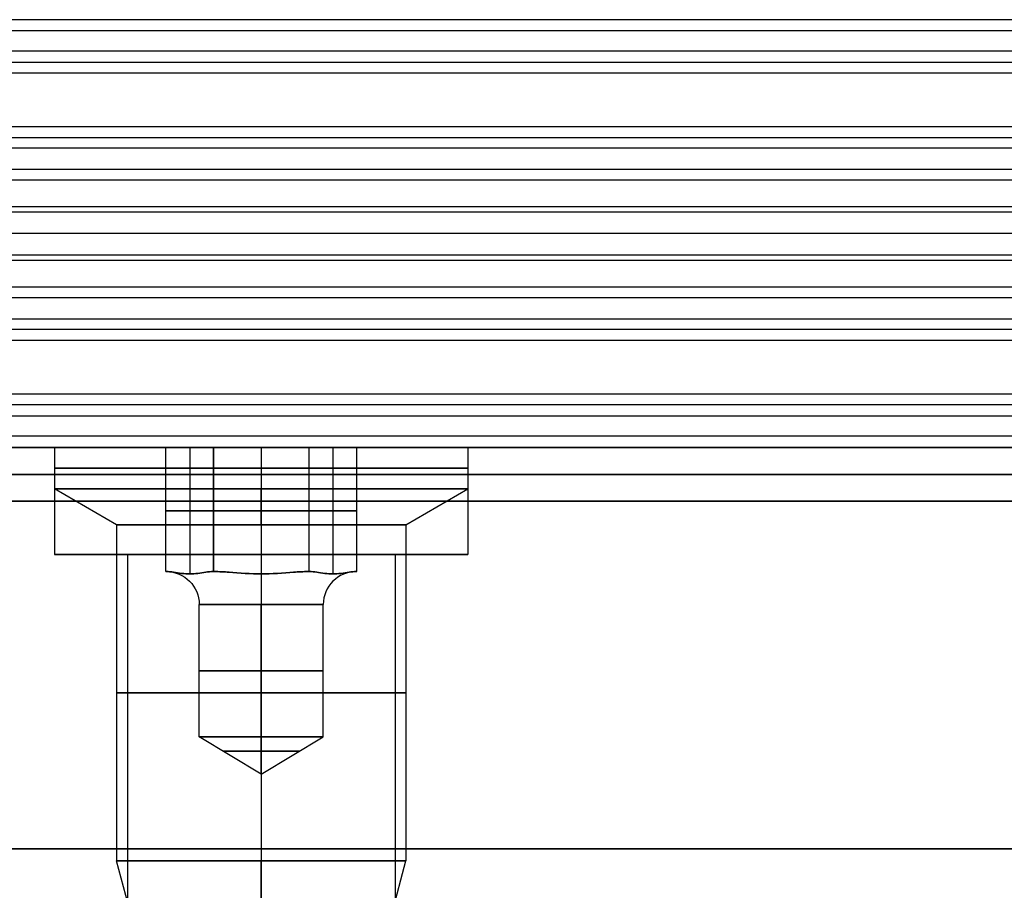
# Model space of a CAD drawing. Header units: millimetres. Extents: x -646 to 654, y -203 to 198.
# Tile 576 of 656: x 351 to 370, y 141 to 157. Entities that reach past the tile are written whole.
import ezdxf

# ---------------------------------------------------------------- set-up
doc = ezdxf.new("R2010")
doc.units = ezdxf.units.MM
doc.layers.add('Default', color=7, linetype='Continuous', true_color=0x000000)

msp = doc.modelspace()

# ---------------------------------------------------------------- linework, layer by layer
at = {"layer": 'Default'}
for p, q in [((-645.384, 149.34, 1170.822), (652.616, 149.34, 1170.822)), ((652.616, 149.34, 772.822), (-645.384, 149.34, 772.822)), ((652.616, 149.34, 971.822), (-645.384, 149.34, 971.822)), ((351.752, 147.34, 776.822), (353.166, 147.34, 776.822)), ((355.616, 147.34, 772.959), (355.616, 147.34, 773.822)), ((355.616, 147.34, 778.822), (355.616, 147.34, 780.686)), ((358.065, 147.34, 776.822), (359.479, 147.34, 776.822))]:
    msp.add_line(p, q, dxfattribs=at)
at = {"layer": 'Default', "color": 9, "true_color": 0xbebcba}
for p, q in [((351.752, 149.34, 776.822), (351.752, 148.568, 776.822)), ((353.831, 149.34, 776.822), (351.752, 149.34, 776.822)), ((354.277, 149.34, 777.595), (354.277, 146.977, 777.595)), ((354.277, 149.34, 776.049), (354.277, 146.977, 776.049)), ((355.616, 149.34, 775.277), (355.616, 146.977, 775.277)), ((355.616, 149.34, 778.368), (355.616, 146.977, 778.368)), ((355.616, 149.34, 772.959), (355.616, 149.34, 775.277)), ((355.616, 149.34, 778.368), (355.616, 149.34, 780.686)), ((355.616, 149.34, 780.686), (355.616, 148.568, 780.686)), ((355.616, 149.34, 772.959), (355.616, 148.568, 772.959)), ((356.954, 149.34, 776.049), (356.954, 146.977, 776.049)), ((356.954, 149.34, 777.595), (356.954, 146.977, 777.595)), ((359.479, 149.34, 776.822), (357.4, 149.34, 776.822)), ((359.479, 149.34, 776.822), (359.479, 148.568, 776.822)), ((352.911, 147.898, 776.822), (351.752, 148.568, 776.822)), ((355.616, 147.898, 779.527), (355.616, 148.568, 780.686)), ((355.616, 147.898, 774.118), (355.616, 148.568, 772.959)), ((358.32, 147.898, 776.822), (359.479, 148.568, 776.822)), ((353.831, 148.159, 776.822), (354.723, 148.159, 778.368)), ((354.723, 148.159, 775.277), (353.831, 148.159, 776.822)), ((356.508, 148.159, 775.277), (354.723, 148.159, 775.277)), ((354.723, 148.159, 778.368), (356.508, 148.159, 778.368)), ((357.4, 148.159, 776.822), (356.508, 148.159, 775.277)), ((356.508, 148.159, 778.368), (357.4, 148.159, 776.822)), ((352.911, 147.898, 776.822), (352.911, 141.613, 776.822)), ((355.616, 147.898, 779.527), (355.616, 141.613, 779.527)), ((355.616, 147.898, 774.118), (355.616, 141.613, 774.118)), ((358.32, 147.898, 776.822), (358.32, 141.613, 776.822)), ((353.838, 147.022, 776.822), (353.831, 147.022, 776.822)), ((353.835, 147.022, 776.829), (353.835, 147.022, 776.816)), ((354.727, 147.022, 775.283), (354.72, 147.022, 775.283)), ((354.727, 147.022, 778.361), (354.72, 147.022, 778.361)), ((354.727, 147.022, 775.283), (354.727, 147.022, 775.277)), ((354.727, 147.022, 778.368), (354.727, 147.022, 778.361)), ((356.504, 147.022, 775.283), (356.504, 147.022, 775.277)), ((356.512, 147.022, 775.283), (356.504, 147.022, 775.283)), ((356.504, 147.022, 778.368), (356.504, 147.022, 778.361)), ((356.512, 147.022, 778.361), (356.504, 147.022, 778.361)), ((357.4, 147.022, 776.822), (357.393, 147.022, 776.822)), ((357.397, 147.022, 776.829), (357.397, 147.022, 776.816)), ((354.457, 143.931, 776.822), (354.457, 146.404, 776.822)), ((355.616, 143.931, 775.663), (355.616, 146.404, 775.663)), ((355.616, 143.931, 777.981), (355.616, 146.404, 777.981)), ((356.775, 143.931, 776.822), (356.775, 146.404, 776.822)), ((355.616, 143.235, 776.822), (354.457, 143.931, 776.822)), ((355.616, 143.235, 776.822), (355.616, 143.931, 775.663)), ((355.616, 143.235, 776.822), (356.775, 143.931, 776.822)), ((355.616, 143.235, 776.822), (355.616, 143.931, 777.981)), ((353.669, 138.786, 776.822), (352.911, 141.613, 776.822)), ((355.616, 140.299, 779.175), (355.616, 141.613, 779.527)), ((355.616, 139.309, 774.735), (355.616, 141.613, 774.118)), ((357.835, 139.804, 776.822), (358.32, 141.613, 776.822))]:
    msp.add_line(p, q, dxfattribs=at)
at = {"layer": 'Default', "color": 9, "true_color": 0xbebcba, "extrusion": (0, 1, 0)}
for centre, radius in [((-355.616, 776.822, 148.954), 3.864), ((-355.616, 776.822, 144.756), 2.705)]:
    msp.add_circle(centre, radius, dxfattribs=at)
at = {"layer": 'Default', "color": 9, "true_color": 0xbebcba, "extrusion": (0, -1, 0)}
for centre, radius in [((355.616, 776.822, -145.168), 1.159), ((355.616, 776.822, -143.664), 0.715)]:
    msp.add_circle(centre, radius, dxfattribs=at)
at = {"layer": 'Default', "color": 9, "true_color": 0xbebcba, "extrusion": (0, 1, 0)}
for centre, radius, start, end in [((-355.616, 776.822, 149.34), 3.864, 270, 0), ((-355.616, 776.822, 149.34), 3.864, 0, 90), ((-355.616, 776.822, 148.568), 3.864, 90, 180), ((-355.616, 776.822, 148.568), 3.864, 180, 270), ((-355.616, 776.822, 147.898), 2.705, 270, 0), ((-355.616, 776.822, 147.898), 2.705, 0, 90), ((-355.616, 776.822, 146.404), 1.159, 270, 90), ((-355.616, 776.822, 146.404), 1.159, 90, 270), ((-355.616, 776.822, 143.931), 1.159, 0, 90), ((-355.616, 776.822, 143.931), 1.159, 270, 0), ((-355.616, 776.822, 141.613), 2.705, 90, 180), ((-355.616, 776.822, 141.613), 2.705, 180, 270)]:
    msp.add_arc(centre, radius, start, end, dxfattribs=at)
at = {"layer": 'Default', "color": 9, "true_color": 0xbebcba, "extrusion": (0, -1, 0)}
for centre, radius, start, end in [((355.616, 776.822, -149.34), 3.864, 270, 90), ((355.616, 776.822, -148.568), 3.864, 90, 180), ((355.616, 776.822, -148.568), 3.864, 180, 270), ((355.616, 776.822, -147.898), 2.705, 270, 0), ((355.616, 776.822, -147.898), 2.705, 0, 90), ((355.616, 776.822, -147.022), 1.777, 179.5918, 180.4082), ((355.616, 776.822, -147.022), 1.777, 179.5918, 180.4082), ((355.616, 776.822, -147.022), 1.777, 119.5918, 120.4082), ((355.616, 776.822, -147.022), 1.777, 239.5918, 240.4082), ((355.616, 776.822, -147.022), 1.777, 119.5918, 120.4082), ((355.616, 776.822, -147.022), 1.777, 299.5918, 300.4082), ((355.616, 776.822, -147.022), 1.777, 59.5918, 60.4082), ((355.616, 776.822, -147.022), 1.777, 59.5918, 60.4082), ((355.616, 776.822, -147.022), 1.777, 359.5918, 0.4082), ((355.616, 776.822, -147.022), 1.777, 359.5918, 0.4082), ((355.616, 776.822, -143.931), 1.159, 270, 90), ((355.616, 776.822, -141.613), 2.705, 90, 180), ((355.616, 776.822, -141.613), 2.705, 180, 270)]:
    msp.add_arc(centre, radius, start, end, dxfattribs=at)
at = {"layer": 'Default', "color": 9, "true_color": 0xbebcba, "extrusion": (0, 0, -1)}
msp.add_arc((-353.838, 146.404, -776.822), 0.618, 90, 180, dxfattribs=at)
at = {"layer": 'Default', "color": 9, "true_color": 0xbebcba, "extrusion": (-1, 0, 0)}
msp.add_arc((-146.404, 778.599, -355.616), 0.618, 202.0243, 270, dxfattribs=at)
at = {"layer": 'Default', "color": 9, "true_color": 0xbebcba, "extrusion": (1, 0, 0)}
msp.add_arc((146.404, 775.045, 355.616), 0.618, 22.0243, 90, dxfattribs=at)
at = {"layer": 'Default', "color": 9, "true_color": 0xbebcba}
msp.add_arc((357.393, 146.404, 776.822), 0.618, 90, 180, dxfattribs=at)
at = {"layer": 'Default'}
for points in [[(628.616, 157.34, 1076.214), (3.616, 157.34, 1076.214), (-621.384, 157.34, 1076.214)], [(628.616, 157.34, 1089.822), (3.616, 157.34, 1089.822), (-621.384, 157.34, 1089.822)], [(371.696, 157.34, 1083.018), (352.116, 157.34, 1083.018), (332.535, 157.34, 1083.018)], [(628.616, 157.129, 1090.717), (3.616, 157.129, 1090.717), (-621.384, 157.129, 1090.717)], [(628.616, 156.755, 1074.8), (3.616, 156.755, 1074.8), (-621.384, 156.755, 1074.8)], [(628.616, 156.54, 1091.422), (3.616, 156.54, 1091.422), (-621.384, 156.54, 1091.422)], [(628.616, 156.34, 1120.822), (3.616, 156.34, 1120.822), (-621.384, 156.34, 1120.822)], [(628.616, 156.34, 1118.822), (3.616, 156.34, 1118.822), (-621.384, 156.34, 1118.822)], [(628.616, 156.34, 1119.822), (3.616, 156.34, 1119.822), (-621.384, 156.34, 1119.822)], [(628.616, 155.34, 1074.214), (3.616, 155.34, 1074.214), (-621.384, 155.34, 1074.214)], [(628.616, 155.34, 1076.214), (3.616, 155.34, 1076.214), (-621.384, 155.34, 1076.214)], [(628.616, 155.34, 1089.714), (3.616, 155.34, 1089.714), (-621.384, 155.34, 1089.714)], [(628.616, 155.34, 1101.322), (3.616, 155.34, 1101.322), (-621.384, 155.34, 1101.322)], [(628.616, 155.34, 1093.822), (3.616, 155.34, 1093.822), (-621.384, 155.34, 1093.822)], [(628.616, 155.34, 1097.572), (3.616, 155.34, 1097.572), (-621.384, 155.34, 1097.572)], [(371.686, 155.34, 1082.964), (352.116, 155.34, 1082.964), (332.546, 155.34, 1082.964)], [(628.616, 155.129, 1102.217), (3.616, 155.129, 1102.217), (-621.384, 155.129, 1102.217)], [(628.616, 154.94, 1092.622), (3.616, 154.94, 1092.622), (-621.384, 154.94, 1092.622)], [(628.616, 154.54, 1102.922), (3.616, 154.54, 1102.922), (-621.384, 154.54, 1102.922)], [(628.616, 154.34, 1093.822), (3.616, 154.34, 1093.822), (-621.384, 154.34, 1093.822)], [(628.616, 153.84, 1120.822), (3.616, 153.84, 1120.822), (-621.384, 153.84, 1120.822)], [(628.616, 153.84, 1118.822), (3.616, 153.84, 1118.822), (-621.384, 153.84, 1118.822)], [(628.616, 153.74, 1090.914), (3.616, 153.74, 1090.914), (-621.384, 153.74, 1090.914)], [(628.616, 153.34, 1101.214), (3.616, 153.34, 1101.214), (-621.384, 153.34, 1101.214)], [(628.616, 153.34, 1093.822), (3.616, 153.34, 1093.822), (-621.384, 153.34, 1093.822)], [(628.616, 153.34, 1097.518), (3.616, 153.34, 1097.518), (-621.384, 153.34, 1097.518)], [(628.616, 153.34, 1093.822), (3.616, 153.34, 1093.822), (-621.384, 153.34, 1093.822)], [(628.616, 153.34, 1101.214), (3.616, 153.34, 1101.214), (-621.384, 153.34, 1101.214)], [(628.616, 153.34, 1097.518), (3.616, 153.34, 1097.518), (-621.384, 153.34, 1097.518)], [(628.616, 152.94, 1104.122), (3.616, 152.94, 1104.122), (-621.384, 152.94, 1104.122)], [(628.616, 152.84, 1074.214), (3.616, 152.84, 1074.214), (-621.384, 152.84, 1074.214)], [(628.616, 152.84, 1076.214), (3.616, 152.84, 1076.214), (-621.384, 152.84, 1076.214)], [(628.616, 152.34, 1101.214), (3.616, 152.34, 1101.214), (-621.384, 152.34, 1101.214)], [(628.616, 152.14, 1092.114), (3.616, 152.14, 1092.114), (-621.384, 152.14, 1092.114)], [(628.616, 151.74, 1102.414), (3.616, 151.74, 1102.414), (-621.384, 151.74, 1102.414)], [(628.616, 151.551, 1092.819), (3.616, 151.551, 1092.819), (-621.384, 151.551, 1092.819)], [(628.616, 151.34, 1093.714), (3.616, 151.34, 1093.714), (-621.384, 151.34, 1093.714)], [(628.616, 151.34, 1101.214), (3.616, 151.34, 1101.214), (-621.384, 151.34, 1101.214)], [(628.616, 151.34, 1097.464), (3.616, 151.34, 1097.464), (-621.384, 151.34, 1097.464)], [(628.616, 151.34, 1120.822), (3.616, 151.34, 1120.822), (-621.384, 151.34, 1120.822)], [(628.616, 151.34, 1118.822), (3.616, 151.34, 1118.822), (-621.384, 151.34, 1118.822)], [(628.616, 151.34, 1105.322), (3.616, 151.34, 1105.322), (-621.384, 151.34, 1105.322)], [(374.686, 151.34, 1112.072), (355.116, 151.34, 1112.072), (335.546, 151.34, 1112.072)], [(628.616, 150.34, 1074.214), (3.616, 150.34, 1074.214), (-621.384, 150.34, 1074.214)], [(628.616, 150.34, 1076.214), (3.616, 150.34, 1076.214), (-621.384, 150.34, 1076.214)], [(628.616, 150.34, 1075.214), (3.616, 150.34, 1075.214), (-621.384, 150.34, 1075.214)], [(628.616, 150.14, 1103.614), (3.616, 150.14, 1103.614), (-621.384, 150.14, 1103.614)], [(628.616, 149.926, 1120.236), (3.616, 149.926, 1120.236), (-621.384, 149.926, 1120.236)], [(628.616, 149.551, 1104.319), (3.616, 149.551, 1104.319), (-621.384, 149.551, 1104.319)], [(628.616, 149.34, 1118.822), (3.616, 149.34, 1118.822), (-621.384, 149.34, 1118.822)], [(628.616, 149.34, 1105.214), (3.616, 149.34, 1105.214), (-621.384, 149.34, 1105.214)], [(374.696, 149.34, 1112.018), (355.116, 149.34, 1112.018), (335.535, 149.34, 1112.018)], [(351.752, 149.34, 776.822), (351.752, 148.34, 776.822), (351.752, 147.34, 776.822)], [(355.616, 149.34, 772.959), (355.616, 148.34, 772.959), (355.616, 147.34, 772.959)], [(355.616, 149.34, 780.686), (355.616, 148.34, 780.686), (355.616, 147.34, 780.686)], [(359.479, 149.34, 776.822), (359.479, 148.34, 776.822), (359.479, 147.34, 776.822)], [(-645.384, 148.84, 1171.322), (3.616, 148.84, 1171.322), (652.616, 148.84, 1171.322)], [(652.616, 148.84, 772.322), (3.616, 148.84, 772.322), (-645.384, 148.84, 772.322)], [(-645.384, 148.34, 1171.822), (3.616, 148.34, 1171.822), (652.616, 148.34, 1171.822)], [(652.616, 148.34, 771.822), (3.616, 148.34, 771.822), (-645.384, 148.34, 771.822)], [(353.116, 147.34, 776.322), (353.116, 140.84, 776.322), (353.116, 134.34, 776.322)], [(355.616, 147.34, 778.822), (355.616, 140.84, 778.822), (355.616, 134.34, 778.822)], [(355.616, 147.34, 773.822), (355.616, 140.84, 773.822), (355.616, 134.34, 773.822)], [(358.116, 147.34, 776.322), (358.116, 140.84, 776.322), (358.116, 134.34, 776.322)], [(-645.384, 141.84, 1171.822), (3.616, 141.84, 1171.822), (652.616, 141.84, 1171.822)], [(652.616, 141.84, 771.822), (3.616, 141.84, 771.822), (-645.384, 141.84, 771.822)]]:
    msp.add_open_spline(points, degree=2, dxfattribs=at)
for points, knots in [([(351.752, 149.34, 776.822), (351.752, 149.34, 772.959), (355.616, 149.34, 772.959), (359.479, 149.34, 772.959), (359.479, 149.34, 776.822), (359.479, 149.34, 780.686), (355.616, 149.34, 780.686), (351.752, 149.34, 780.686), (351.752, 149.34, 776.822)], [7.853982, 7.853982, 7.853982, 15.707963, 15.707963, 23.561945, 23.561945, 31.415927, 31.415927, 39.269908, 39.269908, 39.269908]), ([(351.752, 148.34, 776.822), (351.752, 148.34, 772.959), (355.616, 148.34, 772.959), (359.479, 148.34, 772.959), (359.479, 148.34, 776.822), (359.479, 148.34, 780.686), (355.616, 148.34, 780.686), (351.752, 148.34, 780.686), (351.752, 148.34, 776.822)], [7.853982, 7.853982, 7.853982, 15.707963, 15.707963, 23.561945, 23.561945, 31.415927, 31.415927, 39.269908, 39.269908, 39.269908]), ([(351.752, 147.34, 776.822), (351.752, 147.34, 772.959), (355.616, 147.34, 772.959), (359.479, 147.34, 772.959), (359.479, 147.34, 776.822), (359.479, 147.34, 780.686), (355.616, 147.34, 780.686), (351.752, 147.34, 780.686), (351.752, 147.34, 776.822)], [7.853982, 7.853982, 7.853982, 15.707963, 15.707963, 23.561945, 23.561945, 31.415927, 31.415927, 39.269908, 39.269908, 39.269908]), ([(358.116, 147.34, 776.322), (358.116, 147.34, 778.822), (355.616, 147.34, 778.822), (353.116, 147.34, 778.822), (353.116, 147.34, 776.322), (353.116, 147.34, 773.822), (355.616, 147.34, 773.822), (358.116, 147.34, 773.822), (358.116, 147.34, 776.322)], [0, 0, 0, 5.497787, 5.497787, 10.995574, 10.995574, 16.493361, 16.493361, 21.991149, 21.991149, 21.991149])]:
    msp.add_rational_spline(points, [1, 0.707106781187, 1, 0.707106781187, 1, 0.707106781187, 1, 0.707106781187, 1], degree=2, knots=knots, dxfattribs=at)
at = {"layer": 'Default', "color": 9, "true_color": 0xbebcba}
for points in [[(353.831, 149.34, 776.822), (354.277, 149.34, 777.595), (354.723, 149.34, 778.368)], [(353.831, 147.022, 776.822), (353.831, 148.181, 776.822), (353.831, 149.34, 776.822)], [(354.723, 149.34, 775.277), (354.277, 149.34, 776.049), (353.831, 149.34, 776.822)], [(356.508, 149.34, 775.277), (355.616, 149.34, 775.277), (354.723, 149.34, 775.277)], [(354.723, 149.34, 775.277), (354.723, 148.181, 775.277), (354.723, 147.022, 775.277)], [(354.723, 149.34, 778.368), (355.616, 149.34, 778.368), (356.508, 149.34, 778.368)], [(354.723, 147.022, 778.368), (354.723, 148.181, 778.368), (354.723, 149.34, 778.368)], [(356.508, 147.022, 775.277), (356.508, 148.181, 775.277), (356.508, 149.34, 775.277)], [(357.4, 149.34, 776.822), (356.954, 149.34, 776.049), (356.508, 149.34, 775.277)], [(356.508, 149.34, 778.368), (356.954, 149.34, 777.595), (357.4, 149.34, 776.822)], [(356.508, 147.022, 778.368), (356.508, 148.181, 778.368), (356.508, 149.34, 778.368)], [(357.4, 147.022, 776.822), (357.4, 148.181, 776.822), (357.4, 149.34, 776.822)], [(353.831, 147.022, 776.822), (353.835, 147.022, 776.829), (353.838, 147.022, 776.835)], [(353.838, 147.022, 776.81), (353.835, 147.022, 776.816), (353.831, 147.022, 776.822)], [(354.723, 147.022, 778.368), (354.72, 147.022, 778.361), (354.716, 147.022, 778.355)], [(354.723, 147.022, 775.277), (354.72, 147.022, 775.283), (354.716, 147.022, 775.289)], [(354.738, 147.022, 775.277), (354.731, 147.022, 775.277), (354.723, 147.022, 775.277)], [(354.738, 147.022, 778.368), (354.731, 147.022, 778.368), (354.723, 147.022, 778.368)], [(356.508, 147.022, 775.277), (356.501, 147.022, 775.277), (356.493, 147.022, 775.277)], [(356.493, 147.022, 778.368), (356.501, 147.022, 778.368), (356.508, 147.022, 778.368)], [(356.515, 147.022, 775.289), (356.512, 147.022, 775.283), (356.508, 147.022, 775.277)], [(356.508, 147.022, 778.368), (356.512, 147.022, 778.361), (356.515, 147.022, 778.355)], [(357.4, 147.022, 776.822), (357.397, 147.022, 776.816), (357.393, 147.022, 776.81)], [(357.393, 147.022, 776.835), (357.397, 147.022, 776.829), (357.4, 147.022, 776.822)]]:
    msp.add_open_spline(points, degree=2, dxfattribs=at)
for points, knots in [([(354.716, 147.022, 778.355), (354.673, 147.022, 778.281), (354.622, 147.017, 778.192), (354.485, 146.997, 777.954), (354.372, 146.977, 777.759), (354.183, 146.977, 777.431), (354.07, 146.997, 777.235), (353.933, 147.017, 776.998), (353.881, 147.022, 776.909), (353.838, 147.022, 776.835)], [-2.276069, -2.276069, -2.276069, -2.276069, -1.921118, -1.921118, -1.138035, -1.138035, -0.354951, -0.354951, 0, 0, 0, 0]), ([(353.838, 147.022, 776.81), (353.881, 147.022, 776.735), (353.933, 147.017, 776.646), (354.07, 146.997, 776.409), (354.183, 146.977, 776.213), (354.372, 146.977, 775.886), (354.485, 146.997, 775.69), (354.622, 147.017, 775.453), (354.673, 147.022, 775.364), (354.716, 147.022, 775.289)], [-2.276069, -2.276069, -2.276069, -2.276069, -1.921118, -1.921118, -1.138035, -1.138035, -0.354951, -0.354951, 0, 0, 0, 0]), ([(354.738, 147.022, 775.277), (354.824, 147.022, 775.277), (354.926, 147.017, 775.277), (355.201, 146.997, 775.277), (355.427, 146.977, 775.277), (355.616, 146.977, 775.277)], [-1.138035, -1.138035, -1.138035, -1.138035, -0.783084, -0.783084, 0, 0, 0, 0]), ([(355.616, 146.977, 778.368), (355.427, 146.977, 778.368), (355.201, 146.997, 778.368), (354.926, 147.017, 778.368), (354.824, 147.022, 778.368), (354.738, 147.022, 778.368)], [-1.138035, -1.138035, -1.138035, -1.138035, -0.354951, -0.354951, 0, 0, 0, 0]), ([(355.616, 146.977, 775.277), (355.805, 146.977, 775.277), (356.031, 146.997, 775.277), (356.305, 147.017, 775.277), (356.408, 147.022, 775.277), (356.493, 147.022, 775.277)], [-1.138035, -1.138035, -1.138035, -1.138035, -0.354951, -0.354951, 0, 0, 0, 0]), ([(356.493, 147.022, 778.368), (356.408, 147.022, 778.368), (356.305, 147.017, 778.368), (356.031, 146.997, 778.368), (355.805, 146.977, 778.368), (355.616, 146.977, 778.368)], [-2.276069, -2.276069, -2.276069, -2.276069, -1.921118, -1.921118, -1.138035, -1.138035, -1.138035, -1.138035]), ([(356.515, 147.022, 775.289), (356.558, 147.022, 775.364), (356.609, 147.017, 775.453), (356.746, 146.997, 775.69), (356.859, 146.977, 775.886), (357.049, 146.977, 776.213), (357.162, 146.997, 776.409), (357.299, 147.017, 776.646), (357.35, 147.022, 776.735), (357.393, 147.022, 776.81)], [-2.276069, -2.276069, -2.276069, -2.276069, -1.921118, -1.921118, -1.138035, -1.138035, -0.354951, -0.354951, 0, 0, 0, 0]), ([(357.393, 147.022, 776.835), (357.35, 147.022, 776.909), (357.299, 147.017, 776.998), (357.162, 146.997, 777.235), (357.049, 146.977, 777.431), (356.859, 146.977, 777.759), (356.746, 146.997, 777.954), (356.609, 147.017, 778.192), (356.558, 147.022, 778.281), (356.515, 147.022, 778.355)], [-2.276069, -2.276069, -2.276069, -2.276069, -1.921118, -1.921118, -1.138035, -1.138035, -0.354951, -0.354951, 0, 0, 0, 0])]:
    msp.add_open_spline(points, degree=3, knots=knots, dxfattribs=at)

doc.saveas('drawing.dxf')
